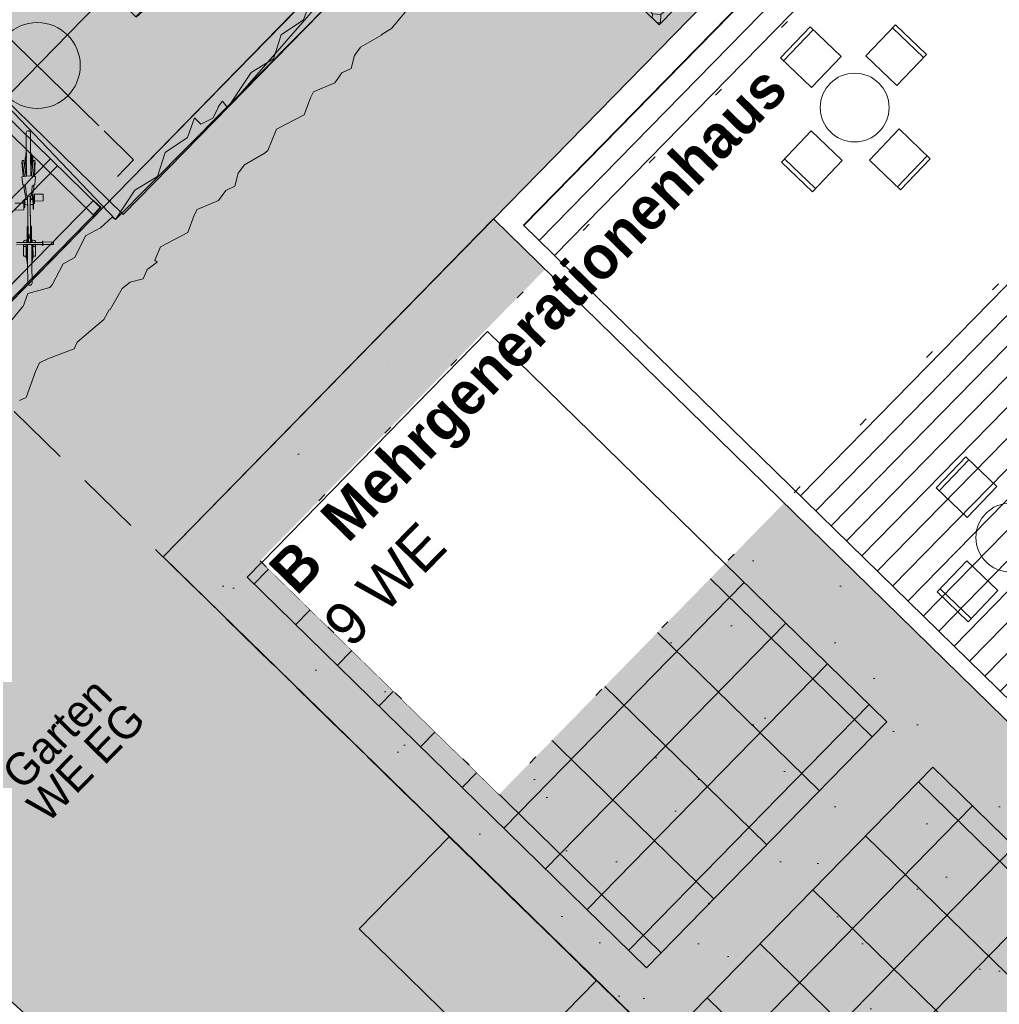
# Model space of a CAD drawing. Header units: metres. Extents: x -228 to 168, y -124 to 293.
# Tile 331 of 613: x -18 to -6, y 80 to 92. Entities that reach past the tile are written whole.
import ezdxf

# ---------------------------------------------------------------- set-up
doc = ezdxf.new("R2010")
doc.units = ezdxf.units.M
doc.header["$MEASUREMENT"] = 0
doc.linetypes.add('Strichlinie_ eng', pattern=[1.15, 0.75, -0.4])
doc.linetypes.add('Wipeout_Contour', pattern=[1, 0, -1])
for name, color, linetype in [('Bemaßung 1_100.7 _ BESCHRIFTUNG', 7, 'Continuous'), ('Gebäude.3 _ UMGEBUNG', 7, 'Continuous'), ('Lageplan.2 _ 2D', 7, 'Continuous'), ('Neubau_Möbel.4 _ STAFFAGE', 7, 'Continuous'), ('Staffage.4 _ STAFFAGE', 7, 'Continuous')]:
    doc.layers.add(name, color=color, linetype=linetype)
doc.styles.add('ERSTELLTER_STIL_1', font='txt')
doc.styles.add('ERSTELLTER_STIL_2', font='txt')

msp = doc.modelspace()

# ---------------------------------------------------------------- hatches: boundary and pattern name
at = {"layer": 'Gebäude.3 _ UMGEBUNG', "linetype": 'Continuous', "lineweight": 18, "true_color": 0xf6f6e5}
msp.add_hatch(color=7, dxfattribs=at).paths.add_polyline_path([(-8.819, 101.655), (-18.701, 91.542), (-16.646, 89.388), (-13.709, 92.359), (-4.575, 101.701), (-14.022, 110.939), (-16.12, 108.794), (-14.965, 107.665)])
at = {"layer": 'Gebäude.3 _ UMGEBUNG', "linetype": 'Continuous', "lineweight": 18, "true_color": 0xe3e9bf}
msp.add_hatch(color=254, dxfattribs=at).paths.add_polyline_path([(-29.648, 92.648), (-23.119, 85.041), (-22.085, 84.104), (-13.814, 92.579), (-9.71, 96.774), (-6.831, 99.711), (-14.965, 107.665)])
at = {"layer": 'Gebäude.3 _ UMGEBUNG', "linetype": 'Continuous', "lineweight": 18, "true_color": 0xfffff6}
msp.add_hatch(color=7, dxfattribs=at).paths.add_polyline_path([(-16.558, 89.446), (-6.669, 99.559), (-7.744, 100.61), (-16.41, 91.746), (-17.479, 92.791), (-18.701, 91.542)])
at = {"layer": 'Gebäude.3 _ UMGEBUNG', "linetype": 'Continuous', "lineweight": 18, "true_color": 0xe9eed8}
msp.add_hatch(color=254, dxfattribs=at).paths.add_polyline_path([(-22.093, 84.113), (2.561, 61.817), (2.12, 61.33), (9.116, 55.004), (15.257, 61.798), (27.274, 74.928), (26.055, 76.116), (25.506, 75.554), (26.139, 74.934), (14.254, 62.779), (3.489, 73.306), (0.002, 69.741), (-16.094, 85.461), (-7.705, 94.041), (8.382, 78.311), (9.396, 79.348), (-6.253, 94.65), (-9.079, 97.413)])
at = {"layer": 'Gebäude.3 _ UMGEBUNG', "linetype": 'Continuous', "lineweight": 18, "true_color": 0xbecd89}
h = msp.add_hatch(dxfattribs=at)
h.set_pattern_fill('Verband__Mosaik', color=63, style=0, pattern_type=2)
h.set_pattern_definition([(356.238, (0, 0), (0.026245, 0.399138), [0.1, -0.3]), (356.238, (0.00656, 0.0998), (0.026245, 0.399138), [0.1, -0.3]), (86.238, (0, 0), (-0.399138, 0.026245), [0.1, -0.3]), (86.238, (0.0998, -0.00656), (-0.399138, 0.026245), [0.1, -0.3]), (356.238, (0.2127, 0.18645), (0.026245, 0.399138), [0.1, -0.3]), (356.238, (0.21925, 0.28623), (0.026245, 0.399138), [0.1, -0.3]), (86.238, (0.2127, 0.18645), (-0.399138, 0.026245), [0.1, -0.3]), (86.238, (0.31248, 0.1799), (-0.399138, 0.026245), [0.1, -0.3]), (41.23798, (0.10635, 0.09322), (-0.18644654, 0.2126915), [0.14142136, -0.14142136]), (311.23798, (0.09978, -0.00656), (0.2126915, 0.18644654), [0.14142136, -0.14142136])])
h.paths.add_polyline_path([(-8.916, 97.271), (-12.412, 93.695), (-10.322, 91.652), (-6.826, 95.227)])
at = {"layer": 'Gebäude.3 _ UMGEBUNG', "linetype": 'Continuous', "lineweight": 18, "true_color": 0x3f3f2c}
msp.add_hatch(color=49, dxfattribs=at).paths.add_polyline_path([(-21.871, 83.993), (-21.641, 83.897), (-21.419, 83.607), (-21.127, 83.782), (-21.063, 83.892), (-21.051, 83.898), (-20.915, 84.143), (-20.871, 84.175), (-20.85, 84.154), (-20.814, 84.181), (-20.798, 84.22), (-20.668, 84.256), (-20.62, 84.363), (-20.505, 84.45), (-20.572, 84.502), (-20.391, 84.595), (-20.318, 84.795), (-20.284, 84.862), (-20.036, 84.968), (-19.951, 85.085), (-19.845, 85.134), (-19.805, 85.285), (-19.735, 85.382), (-19.491, 85.522), (-19.486, 85.532), (-19.462, 85.55), (-19.359, 85.799), (-19.039, 85.964), (-18.966, 86.164), (-18.932, 86.231), (-18.684, 86.337), (-18.599, 86.454), (-18.493, 86.503), (-18.453, 86.654), (-18.383, 86.751), (-18.139, 86.89), (-18.134, 86.902), (-18.024, 86.967), (-17.764, 87.28), (-17.686, 87.315), (-17.577, 87.617), (-17.531, 87.721), (-17.428, 87.769), (-17.127, 87.881), (-17.092, 87.959), (-16.784, 88.224), (-16.719, 88.334), (-16.708, 88.34), (-16.571, 88.585), (-16.475, 88.657), (-16.325, 88.698), (-16.277, 88.805), (-16.161, 88.892), (-16.189, 88.913), (-16.124, 89.071), (-15.804, 89.236), (-15.731, 89.436), (-15.697, 89.503), (-15.449, 89.609), (-15.364, 89.726), (-15.258, 89.775), (-15.218, 89.926), (-15.147, 90.023), (-14.904, 90.162), (-14.899, 90.172), (-14.875, 90.191), (-14.772, 90.44), (-14.452, 90.605), (-14.379, 90.804), (-14.345, 90.872), (-14.097, 90.978), (-14.012, 91.094), (-13.906, 91.144), (-13.866, 91.294), (-13.795, 91.391), (-13.552, 91.531), (-13.546, 91.543), (-13.437, 91.608), (-13.177, 91.92), (-13.099, 91.955), (-12.99, 92.258), (-12.943, 92.361), (-12.841, 92.409), (-12.539, 92.522), (-12.505, 92.6), (-12.196, 92.864), (-12.132, 92.975), (-12.121, 92.98), (-11.984, 93.225), (-11.888, 93.297), (-11.738, 93.339), (-11.69, 93.446), (-11.574, 93.532), (-11.756, 93.674), (-11.887, 93.915), (-12.098, 94.054), (-12.233, 93.933), (-12.409, 93.836), (-12.534, 93.585), (-12.668, 93.512), (-12.796, 93.265), (-12.824, 93.235), (-13.081, 93.167), (-13.133, 93.014), (-13.142, 93.01), (-13.345, 92.758), (-13.594, 92.552), (-13.598, 92.543), (-13.751, 92.489), (-13.815, 92.231), (-13.846, 92.203), (-14.091, 92.071), (-14.162, 91.937), (-14.302, 91.865), (-14.376, 91.938), (-14.459, 91.711), (-14.718, 91.536), (-14.808, 91.257), (-15.07, 91.097), (-15.331, 90.702), (-15.347, 90.693), (-15.401, 90.763), (-15.453, 90.699), (-15.448, 90.693), (-15.514, 90.568), (-15.654, 90.496), (-15.728, 90.57), (-15.811, 90.342), (-16.07, 90.168), (-16.16, 89.888), (-16.422, 89.728), (-16.646, 89.388), (-16.685, 89.413), (-16.82, 89.292), (-16.996, 89.196), (-17.121, 88.944), (-17.255, 88.872), (-17.383, 88.625), (-17.411, 88.594), (-17.668, 88.526), (-17.72, 88.373), (-17.729, 88.369), (-17.933, 88.118), (-18.181, 87.911), (-18.185, 87.902), (-18.338, 87.848), (-18.402, 87.59), (-18.433, 87.562), (-18.678, 87.431), (-18.749, 87.296), (-18.889, 87.224), (-18.964, 87.298), (-19.046, 87.07), (-19.306, 86.896), (-19.395, 86.616), (-19.657, 86.457), (-19.918, 86.061), (-19.934, 86.052), (-19.988, 86.123), (-20.04, 86.058), (-20.035, 86.053), (-20.101, 85.927), (-20.241, 85.855), (-20.316, 85.929), (-20.398, 85.701), (-20.658, 85.527), (-20.747, 85.248), (-21.009, 85.088), (-21.167, 84.848), (-21.34, 84.754), (-21.392, 84.689), (-21.378, 84.676), (-21.464, 84.503), (-21.598, 84.43), (-21.726, 84.183), (-21.754, 84.152), (-21.93, 84.145)])
at = {"layer": 'Gebäude.3 _ UMGEBUNG', "linetype": 'Continuous', "lineweight": 18, "true_color": 0x191911}
msp.add_hatch(color=250, dxfattribs=at).paths.add_polyline_path([(-10.21, 91.479), (-12.566, 93.85), (-22.072, 84.092), (-13.805, 76.599), (-10.5, 79.991), (-16.094, 85.461)])
at = {"layer": 'Gebäude.3 _ UMGEBUNG', "linetype": 'Continuous', "lineweight": 18, "true_color": 0xcdbe89}
h = msp.add_hatch(dxfattribs=at)
h.set_pattern_fill('Dachschraffur_1', color=43, style=0, pattern_type=2)
h.set_pattern_definition([(225.6433, (-1.88887, 83.4591), (-0.1787503, 0.174781), [])])
h.paths.add_polyline_path([(3.798, 73.971), (7.999, 78.266), (-7.7, 93.617), (-11.9, 89.321)])
at = {"layer": 'Gebäude.3 _ UMGEBUNG', "linetype": 'Continuous', "lineweight": 18, "true_color": 0xe6e600}
h = msp.add_hatch(dxfattribs=at)
h.set_pattern_fill('Teppich', color=2, style=0, pattern_type=2)
h.set_pattern_definition([(45, (2e-16, 3), (-0.954594, 0.954594), [0, -0.9, 0, -1.35]), (110, (3, 3), (1.268585, 0.461727), [0, -0.66, 0, -1.14])])
h.paths.add_polyline_path([(-16.094, 85.461), (-0.007, 69.731), (3.838, 73.663), (-12.249, 89.393)])
at = {"layer": 'Gebäude.3 _ UMGEBUNG', "linetype": 'Continuous', "lineweight": 18, "true_color": 0x545454}
msp.add_hatch(color=251, dxfattribs=at).paths.add_polyline_path([(-16.094, 85.461), (-0.007, 69.731), (3.838, 73.663), (-12.249, 89.393)])
at = {"layer": 'Gebäude.3 _ UMGEBUNG', "linetype": 'Continuous', "lineweight": 18, "true_color": 0xedf0f7}
for points in [[(-15.117, 85.224), (-10.469, 80.68), (-7.673, 83.54), (-12.32, 88.084)], [(-9.933, 80.155), (-5.285, 75.611), (-2.489, 78.471), (-7.136, 83.015)]]:
    msp.add_hatch(color=7, dxfattribs=at).paths.add_polyline_path(points)
at = {"layer": 'Gebäude.3 _ UMGEBUNG', "linetype": 'Continuous', "lineweight": 18}
h = msp.add_hatch(dxfattribs=at)
h.set_pattern_fill('Verband__Quadrat__10x10', color=255, style=0, pattern_type=2)
h.set_pattern_definition([(45.643, (-11.21577, 84.2071), (-0.48441, 0.47365), []), (135.643, (-11.2158, 84.2071), (0.61389, 0.62783), [])])
h.paths.add_polyline_path([(-15.117, 85.224), (-10.469, 80.68), (-7.673, 83.54), (-12.32, 88.084)])
h = msp.add_hatch(dxfattribs=at)
h.set_pattern_fill('Verband__Quadrat__10x10', color=255, style=0, pattern_type=2)
h.set_pattern_definition([(45.643, (-7.1045, 80.18715), (-0.48441, 0.47365), []), (135.643, (-7.1045, 80.18715), (0.61389, 0.62783), [])])
h.paths.add_polyline_path([(-9.933, 80.155), (-5.285, 75.611), (-2.489, 78.471), (-7.136, 83.015)])
at = {"layer": 'Gebäude.3 _ UMGEBUNG', "linetype": 'Continuous', "lineweight": 18, "true_color": 0xf9f9f9}
msp.add_hatch(color=7, dxfattribs=at).paths.add_polyline_path([(-12.1, 79.458), (-11.052, 80.531), (-12.765, 82.205), (-13.813, 81.133)])
at = {"layer": 'Lageplan.2 _ 2D', "linetype": 'Continuous', "lineweight": 18, "true_color": 0x3f3f3f}
msp.add_hatch(color=250, dxfattribs=at).paths.add_polyline_path([(-21.055, 85.192), (-16.815, 89.526), (-18.906, 91.572), (-23.146, 87.238)])
at = {"layer": 'Lageplan.2 _ 2D', "linetype": 'Continuous', "lineweight": 18, "true_color": 0xeee9d8}
for points in [[(-18.916, 91.571), (-18.999, 91.485), (-16.908, 89.44), (-16.824, 89.526)], [(-21.555, 85.679), (-17.32, 90.011), (-17.405, 90.095), (-21.641, 85.763)], [(-21.054, 85.191), (-16.815, 89.526), (-16.901, 89.61), (-21.14, 85.275)]]:
    msp.add_hatch(color=254, dxfattribs=at).paths.add_polyline_path(points)

# ---------------------------------------------------------------- linework, layer by layer
at = {"layer": 'Bemaßung 1_100.7 _ BESCHRIFTUNG', "color": 47, "linetype": 'Continuous', "lineweight": 18, "true_color": 0x7e6d59}
for p, q in [((-16.842, 90.479), (-18.272, 91.878)), ((-18.256, 90.464), (-16.858, 91.894))]:
    msp.add_line(p, q, dxfattribs=at)
msp.add_circle((-17.557, 91.179), 0.5, dxfattribs=at)
at = {"layer": 'Gebäude.3 _ UMGEBUNG', "color": 253, "linetype": 'Continuous', "lineweight": 18, "true_color": 0x9f9f9f, "flags": 128}
msp.add_lwpolyline([(-12.1, 79.458), (-11.052, 80.531), (-12.765, 82.205), (-13.813, 81.133)], close=True, dxfattribs=at)
at = {"layer": 'Lageplan.2 _ 2D', "color": 8, "linetype": 'Continuous', "lineweight": 18, "flags": 128}
for points in [[(-18.916, 91.571), (-18.999, 91.485), (-16.908, 89.44), (-16.824, 89.526)], [(-21.555, 85.679), (-17.32, 90.011), (-17.405, 90.095), (-21.641, 85.763)], [(-21.054, 85.191), (-16.815, 89.526), (-16.901, 89.61), (-21.14, 85.275)]]:
    msp.add_lwpolyline(points, close=True, dxfattribs=at)
at = {"layer": 'Staffage.4 _ STAFFAGE', "color": 9, "linetype": 'Continuous', "lineweight": 18}
for p, q in [((-17.693, 90.102), (-17.685, 90.18)), ((-17.685, 90.18), (-17.681, 89.891)), ((-17.635, 90.181), (-17.631, 89.892)), ((-17.624, 90.092), (-17.635, 90.181)), ((-17.707, 89.888), (-17.733, 90.063)), ((-17.687, 89.891), (-17.713, 90.067)), ((-17.699, 90.104), (-17.698, 90.034)), ((-17.699, 90.104), (-17.696, 90.089)), ((-17.696, 90.089), (-17.695, 90.049)), ((-17.696, 90.089), (-17.693, 90.089)), ((-17.694, 90.095), (-17.684, 90.168)), ((-17.694, 90.093), (-17.684, 90.145)), ((-17.694, 90.089), (-17.684, 90.112)), ((-17.694, 90.091), (-17.694, 90.095)), ((-17.693, 90.091), (-17.694, 90.091)), ((-17.694, 90.09), (-17.694, 90.091)), ((-17.694, 90.09), (-17.694, 90.09)), ((-17.694, 90.09), (-17.693, 90.09)), ((-17.693, 90.09), (-17.694, 90.09)), ((-17.694, 90.085), (-17.694, 90.089)), ((-17.691, 90.087), (-17.694, 90.085)), ((-17.693, 90.078), (-17.693, 90.082)), ((-17.693, 90.082), (-17.69, 90.08)), ((-17.693, 90.078), (-17.683, 90.07)), ((-17.693, 90.07), (-17.693, 90.073)), ((-17.693, 90.073), (-17.69, 90.072)), ((-17.693, 90.07), (-17.683, 90.032)), ((-17.693, 90.064), (-17.692, 90.063)), ((-17.693, 90.061), (-17.693, 90.064)), ((-17.691, 90.087), (-17.684, 90.103)), ((-17.69, 90.089), (-17.684, 90.089)), ((-17.69, 90.08), (-17.683, 90.074)), ((-17.69, 90.072), (-17.683, 90.045)), ((-17.689, 90.099), (-17.684, 90.128)), ((-17.689, 90.1), (-17.688, 90.106)), ((-17.688, 90.089), (-17.686, 90.098)), ((-17.688, 90.089), (-17.688, 90.093)), ((-17.686, 90.107), (-17.684, 90.12)), ((-17.685, 90.089), (-17.684, 90.094)), ((-17.684, 90.143), (-17.684, 90.145)), ((-17.624, 90.087), (-17.634, 90.17)), ((-17.623, 90.08), (-17.634, 90.148)), ((-17.629, 90.097), (-17.634, 90.126)), ((-17.632, 90.116), (-17.634, 90.123)), ((-17.623, 90.072), (-17.634, 90.116)), ((-17.626, 90.07), (-17.634, 90.101)), ((-17.632, 90.095), (-17.634, 90.097)), ((-17.634, 90.09), (-17.631, 90.09)), ((-17.623, 90.063), (-17.633, 90.079)), ((-17.626, 90.061), (-17.633, 90.072)), ((-17.624, 90.095), (-17.631, 90.151)), ((-17.623, 90.069), (-17.626, 90.07)), ((-17.623, 90.078), (-17.625, 90.078)), ((-17.625, 89.891), (-17.604, 90.068)), ((-17.624, 90.096), (-17.624, 90.098)), ((-17.624, 90.096), (-17.624, 90.094)), ((-17.624, 90.096), (-17.624, 90.096)), ((-17.624, 90.095), (-17.624, 90.095)), ((-17.624, 90.093), (-17.624, 90.094)), ((-17.624, 90.094), (-17.624, 90.094)), ((-17.624, 90.094), (-17.624, 90.094)), ((-17.624, 90.093), (-17.624, 90.09)), ((-17.624, 90.093), (-17.624, 90.093)), ((-17.624, 90.092), (-17.624, 90.092)), ((-17.624, 90.09), (-17.622, 90.09)), ((-17.624, 90.09), (-17.624, 90.09)), ((-17.624, 90.087), (-17.624, 90.086)), ((-17.624, 90.086), (-17.624, 90.086)), ((-17.623, 90.08), (-17.623, 90.078)), ((-17.623, 90.072), (-17.623, 90.069)), ((-17.623, 90.063), (-17.623, 90.06)), ((-17.622, 90.09), (-17.619, 90.105)), ((-17.622, 90.09), (-17.621, 90.05)), ((-17.618, 90.01), (-17.619, 90.13)), ((-17.619, 90.13), (-17.616, 90.13)), ((-17.615, 90.01), (-17.616, 90.13)), ((-17.612, 90.03), (-17.613, 90.11)), ((-17.606, 89.889), (-17.584, 90.064)), ((-17.698, 90.034), (-17.695, 90.049)), ((-17.695, 90.049), (-17.693, 90.049)), ((-17.693, 90.061), (-17.683, 89.999)), ((-17.693, 90.054), (-17.693, 90.056)), ((-17.693, 90.056), (-17.692, 90.055)), ((-17.693, 90.054), (-17.682, 89.973)), ((-17.693, 90.049), (-17.693, 90.049)), ((-17.693, 90.049), (-17.693, 90.049)), ((-17.693, 90.049), (-17.692, 90.049)), ((-17.693, 90.049), (-17.682, 89.96)), ((-17.693, 90.043), (-17.693, 90.048)), ((-17.693, 90.048), (-17.693, 90.048)), ((-17.693, 90.045), (-17.693, 90.045)), ((-17.693, 90.045), (-17.693, 90.045)), ((-17.693, 90.045), (-17.682, 89.959)), ((-17.693, 90.043), (-17.693, 90.043)), ((-17.693, 90.043), (-17.692, 90.036)), ((-17.688, 90.052), (-17.683, 90.019)), ((-17.688, 90.049), (-17.688, 90.049)), ((-17.687, 90.045), (-17.685, 90.041)), ((-17.685, 90.032), (-17.683, 90.027)), ((-17.684, 90.049), (-17.683, 90.049)), ((-17.626, 90.054), (-17.633, 90.043)), ((-17.623, 90.052), (-17.633, 90.037)), ((-17.633, 90.05), (-17.629, 90.05)), ((-17.626, 90.047), (-17.633, 90.017)), ((-17.623, 90.047), (-17.633, 90.002)), ((-17.629, 90.043), (-17.633, 90.024)), ((-17.631, 90.011), (-17.633, 89.998)), ((-17.631, 90.05), (-17.632, 90.045)), ((-17.623, 90.044), (-17.632, 89.976)), ((-17.623, 90.042), (-17.632, 89.961)), ((-17.629, 89.989), (-17.632, 89.959)), ((-17.629, 90.043), (-17.631, 90.024)), ((-17.631, 90.01), (-17.631, 90.008)), ((-17.627, 90.046), (-17.627, 90.042)), ((-17.623, 90.06), (-17.626, 90.061)), ((-17.626, 90.054), (-17.623, 90.056)), ((-17.625, 90.05), (-17.621, 90.05)), ((-17.625, 90.049), (-17.623, 90.05)), ((-17.624, 90.05), (-17.624, 90.05)), ((-17.623, 90.056), (-17.623, 90.052)), ((-17.623, 90.05), (-17.623, 90.047)), ((-17.623, 90.046), (-17.623, 90.044)), ((-17.623, 90.046), (-17.623, 90.046)), ((-17.621, 90.05), (-17.618, 90.035)), ((-17.618, 90.01), (-17.615, 90.01)), ((-17.612, 90.03), (-17.609, 90.03)), ((-17.736, 89.884), (-17.656, 89.895)), ((-17.656, 89.895), (-17.576, 89.886)), ((-17.695, 89.774), (-17.725, 89.794)), ((-17.684, 89.665), (-17.695, 89.774)), ((-17.615, 89.775), (-17.624, 89.665)), ((-17.585, 89.796), (-17.615, 89.775)), ((-17.712, 89.498), (-17.713, 89.605)), ((-17.703, 89.622), (-17.702, 89.528)), ((-17.7, 89.622), (-17.703, 89.622)), ((-17.7, 89.622), (-17.7, 89.556)), ((-17.654, 89.655), (-17.684, 89.665)), ((-17.68, 89.619), (-17.682, 89.619)), ((-17.682, 89.619), (-17.682, 89.619)), ((-17.679, 89.619), (-17.68, 89.619)), ((-17.68, 89.619), (-17.68, 89.619)), ((-17.678, 89.618), (-17.679, 89.619)), ((-17.676, 89.618), (-17.678, 89.618)), ((-17.674, 89.618), (-17.676, 89.618)), ((-17.673, 89.618), (-17.674, 89.618)), ((-17.671, 89.618), (-17.673, 89.618)), ((-17.67, 89.6), (-17.671, 89.66)), ((-17.67, 89.618), (-17.671, 89.618)), ((-17.664, 89.188), (-17.669, 89.66)), ((-17.624, 89.665), (-17.654, 89.655)), ((-17.634, 89.189), (-17.639, 89.66)), ((-17.636, 89.6), (-17.637, 89.661)), ((-17.634, 89.618), (-17.636, 89.618)), ((-17.636, 89.618), (-17.636, 89.618)), ((-17.632, 89.618), (-17.634, 89.618)), ((-17.63, 89.619), (-17.632, 89.618)), ((-17.629, 89.619), (-17.63, 89.619)), ((-17.628, 89.619), (-17.629, 89.619)), ((-17.627, 89.619), (-17.628, 89.619)), ((-17.626, 89.62), (-17.627, 89.62)), ((-17.625, 89.62), (-17.626, 89.62)), ((-17.607, 89.673), (-17.605, 89.507)), ((-17.604, 89.673), (-17.607, 89.673)), ((-17.604, 89.673), (-17.602, 89.507)), ((-17.598, 89.574), (-17.599, 89.651)), ((-17.589, 89.682), (-17.588, 89.574)), ((-17.713, 89.547), (-17.703, 89.547)), ((-17.7, 89.556), (-17.703, 89.556)), ((-17.67, 89.597), (-17.67, 89.6)), ((-17.669, 89.595), (-17.67, 89.597)), ((-17.669, 89.594), (-17.669, 89.595)), ((-17.668, 89.592), (-17.669, 89.594)), ((-17.637, 89.594), (-17.638, 89.592)), ((-17.636, 89.597), (-17.637, 89.595)), ((-17.637, 89.595), (-17.637, 89.594)), ((-17.636, 89.6), (-17.636, 89.597)), ((-17.602, 89.507), (-17.605, 89.507)), ((-17.598, 89.593), (-17.588, 89.593)), ((-17.678, 89.147), (-17.678, 89.119)), ((-17.669, 89.147), (-17.678, 89.147)), ((-17.67, 89.176), (-17.669, 89.18)), ((-17.67, 89.173), (-17.67, 89.176)), ((-17.67, 89.172), (-17.67, 89.173)), ((-17.67, 89.169), (-17.67, 89.173)), ((-17.67, 89.168), (-17.67, 89.172)), ((-17.669, 89.165), (-17.67, 89.169)), ((-17.669, 89.165), (-17.67, 89.168)), ((-17.67, 89.145), (-17.669, 89.148)), ((-17.669, 89.18), (-17.668, 89.183)), ((-17.667, 89.161), (-17.669, 89.165)), ((-17.667, 89.162), (-17.669, 89.165)), ((-17.669, 89.148), (-17.667, 89.151)), ((-17.668, 89.183), (-17.665, 89.186)), ((-17.665, 89.159), (-17.667, 89.162)), ((-17.665, 89.158), (-17.667, 89.161)), ((-17.667, 89.151), (-17.666, 89.153)), ((-17.666, 89.141), (-17.666, 89.16)), ((-17.665, 89.186), (-17.663, 89.189)), ((-17.662, 89.156), (-17.665, 89.159)), ((-17.662, 89.156), (-17.665, 89.158)), ((-17.663, 89.189), (-17.661, 89.19)), ((-17.66, 89.154), (-17.662, 89.156)), ((-17.66, 89.155), (-17.662, 89.156)), ((-17.661, 89.196), (-17.66, 89.198)), ((-17.66, 89.194), (-17.661, 89.196)), ((-17.66, 89.12), (-17.661, 89.196)), ((-17.661, 89.19), (-17.66, 89.188)), ((-17.66, 89.2), (-17.659, 89.201)), ((-17.66, 89.198), (-17.66, 89.2)), ((-17.66, 89.192), (-17.66, 89.194)), ((-17.659, 89.19), (-17.66, 89.192)), ((-17.66, 89.188), (-17.66, 89.187)), ((-17.66, 89.187), (-17.659, 89.186)), ((-17.66, 89.167), (-17.659, 89.168)), ((-17.66, 89.166), (-17.66, 89.167)), ((-17.66, 89.165), (-17.66, 89.166)), ((-17.659, 89.201), (-17.658, 89.203)), ((-17.658, 89.188), (-17.659, 89.19)), ((-17.659, 89.186), (-17.658, 89.185)), ((-17.659, 89.168), (-17.658, 89.169)), ((-17.658, 89.203), (-17.656, 89.204)), ((-17.656, 89.187), (-17.658, 89.188)), ((-17.658, 89.185), (-17.656, 89.184)), ((-17.658, 89.169), (-17.656, 89.17)), ((-17.656, 89.204), (-17.655, 89.206)), ((-17.654, 89.186), (-17.656, 89.187)), ((-17.656, 89.184), (-17.654, 89.183)), ((-17.656, 89.17), (-17.654, 89.171)), ((-17.655, 89.206), (-17.653, 89.207)), ((-17.653, 89.185), (-17.654, 89.186)), ((-17.654, 89.183), (-17.653, 89.183)), ((-17.654, 89.171), (-17.652, 89.172)), ((-17.653, 89.207), (-17.651, 89.207)), ((-17.651, 89.184), (-17.653, 89.185)), ((-17.653, 89.183), (-17.651, 89.183)), ((-17.652, 89.172), (-17.65, 89.172)), ((-17.651, 89.207), (-17.649, 89.207)), ((-17.648, 89.184), (-17.651, 89.184)), ((-17.651, 89.183), (-17.648, 89.183)), ((-17.65, 89.172), (-17.648, 89.172)), ((-17.649, 89.207), (-17.647, 89.207)), ((-17.646, 89.184), (-17.648, 89.184)), ((-17.648, 89.183), (-17.646, 89.183)), ((-17.648, 89.172), (-17.646, 89.172)), ((-17.647, 89.207), (-17.645, 89.207)), ((-17.644, 89.185), (-17.646, 89.184)), ((-17.646, 89.183), (-17.644, 89.183)), ((-17.646, 89.172), (-17.644, 89.172)), ((-17.645, 89.207), (-17.643, 89.206)), ((-17.642, 89.186), (-17.644, 89.185)), ((-17.644, 89.183), (-17.642, 89.184)), ((-17.644, 89.172), (-17.642, 89.171)), ((-17.643, 89.206), (-17.641, 89.205)), ((-17.641, 89.187), (-17.642, 89.186)), ((-17.642, 89.184), (-17.641, 89.184)), ((-17.642, 89.171), (-17.641, 89.171)), ((-17.641, 89.205), (-17.639, 89.203)), ((-17.639, 89.188), (-17.641, 89.187)), ((-17.641, 89.184), (-17.639, 89.185)), ((-17.641, 89.171), (-17.639, 89.17)), ((-17.639, 89.203), (-17.638, 89.202)), ((-17.638, 89.19), (-17.639, 89.188)), ((-17.639, 89.185), (-17.638, 89.186)), ((-17.639, 89.17), (-17.638, 89.169)), ((-17.638, 89.202), (-17.637, 89.2)), ((-17.637, 89.192), (-17.638, 89.19)), ((-17.638, 89.186), (-17.637, 89.187)), ((-17.638, 89.169), (-17.637, 89.168)), ((-17.637, 89.2), (-17.637, 89.198)), ((-17.637, 89.198), (-17.637, 89.196)), ((-17.637, 89.196), (-17.637, 89.194)), ((-17.636, 89.12), (-17.637, 89.196)), ((-17.637, 89.194), (-17.637, 89.192)), ((-17.637, 89.191), (-17.634, 89.189)), ((-17.637, 89.189), (-17.637, 89.19)), ((-17.637, 89.187), (-17.637, 89.189)), ((-17.637, 89.168), (-17.636, 89.166)), ((-17.636, 89.166), (-17.636, 89.165)), ((-17.634, 89.157), (-17.636, 89.155)), ((-17.634, 89.156), (-17.636, 89.155)), ((-17.634, 89.189), (-17.632, 89.187)), ((-17.631, 89.159), (-17.634, 89.156)), ((-17.631, 89.159), (-17.634, 89.157)), ((-17.632, 89.187), (-17.629, 89.184)), ((-17.629, 89.162), (-17.631, 89.159)), ((-17.629, 89.162), (-17.631, 89.159)), ((-17.63, 89.141), (-17.63, 89.16)), ((-17.63, 89.153), (-17.629, 89.152)), ((-17.629, 89.184), (-17.628, 89.18)), ((-17.628, 89.166), (-17.629, 89.162)), ((-17.628, 89.165), (-17.629, 89.162)), ((-17.629, 89.152), (-17.627, 89.149)), ((-17.628, 89.18), (-17.627, 89.177)), ((-17.627, 89.169), (-17.628, 89.165)), ((-17.627, 89.169), (-17.628, 89.166)), ((-17.627, 89.177), (-17.626, 89.173)), ((-17.626, 89.173), (-17.627, 89.169)), ((-17.626, 89.172), (-17.627, 89.169)), ((-17.627, 89.149), (-17.626, 89.145)), ((-17.618, 89.148), (-17.627, 89.148)), ((-17.626, 89.172), (-17.626, 89.173)), ((-17.618, 89.148), (-17.618, 89.12)), ((-17.657, 89.12), (-17.718, 89.119)), ((-17.577, 89.097), (-17.717, 89.095)), ((-17.717, 89.086), (-17.717, 89.084)), ((-17.717, 89.084), (-17.716, 89.082)), ((-17.716, 89.082), (-17.715, 89.079)), ((-17.715, 89.079), (-17.714, 89.077)), ((-17.714, 89.077), (-17.712, 89.075)), ((-17.712, 89.075), (-17.71, 89.074)), ((-17.71, 89.074), (-17.707, 89.073)), ((-17.707, 89.073), (-17.705, 89.072)), ((-17.705, 89.072), (-17.702, 89.072)), ((-17.702, 89.072), (-17.7, 89.072)), ((-17.7, 89.072), (-17.697, 89.073)), ((-17.697, 89.073), (-17.695, 89.074)), ((-17.695, 89.074), (-17.693, 89.076)), ((-17.693, 89.076), (-17.691, 89.077)), ((-17.691, 89.077), (-17.689, 89.08)), ((-17.689, 89.08), (-17.688, 89.082)), ((-17.688, 89.084), (-17.687, 89.087)), ((-17.688, 89.082), (-17.688, 89.084)), ((-17.687, 89.095), (-17.686, 88.937)), ((-17.681, 88.998), (-17.672, 89.079)), ((-17.681, 88.998), (-17.672, 89.061)), ((-17.681, 88.994), (-17.672, 89.032)), ((-17.678, 89.026), (-17.672, 89.084)), ((-17.675, 89.019), (-17.672, 89.04)), ((-17.672, 89.096), (-17.67, 88.861)), ((-17.672, 89.03), (-17.672, 89.034)), ((-17.67, 89.141), (-17.67, 89.145)), ((-17.67, 89.137), (-17.67, 89.141)), ((-17.67, 89.14), (-17.67, 89.141)), ((-17.67, 89.136), (-17.67, 89.14)), ((-17.669, 89.134), (-17.67, 89.137)), ((-17.669, 89.133), (-17.67, 89.136)), ((-17.667, 89.13), (-17.669, 89.134)), ((-17.667, 89.129), (-17.669, 89.133)), ((-17.665, 89.127), (-17.667, 89.13)), ((-17.665, 89.126), (-17.667, 89.129)), ((-17.666, 89.138), (-17.666, 89.141)), ((-17.665, 89.135), (-17.666, 89.138)), ((-17.663, 89.132), (-17.665, 89.135)), ((-17.662, 89.125), (-17.665, 89.127)), ((-17.662, 89.124), (-17.665, 89.126)), ((-17.662, 89.13), (-17.663, 89.132)), ((-17.66, 89.128), (-17.662, 89.13)), ((-17.66, 89.123), (-17.662, 89.125)), ((-17.66, 89.122), (-17.662, 89.124)), ((-17.655, 89.119), (-17.657, 89.12)), ((-17.654, 89.119), (-17.655, 89.119)), ((-17.652, 89.118), (-17.654, 89.119)), ((-17.65, 89.116), (-17.652, 89.118)), ((-17.648, 89.115), (-17.65, 89.116)), ((-17.646, 89.116), (-17.648, 89.115)), ((-17.644, 89.118), (-17.646, 89.116)), ((-17.642, 89.119), (-17.644, 89.118)), ((-17.64, 89.119), (-17.642, 89.119)), ((-17.639, 89.12), (-17.64, 89.119)), ((-17.578, 89.121), (-17.639, 89.12)), ((-17.634, 89.13), (-17.636, 89.128)), ((-17.634, 89.125), (-17.636, 89.123)), ((-17.634, 89.124), (-17.636, 89.123)), ((-17.632, 89.133), (-17.634, 89.13)), ((-17.631, 89.128), (-17.634, 89.125)), ((-17.631, 89.127), (-17.634, 89.124)), ((-17.631, 89.135), (-17.632, 89.133)), ((-17.63, 89.138), (-17.631, 89.135)), ((-17.629, 89.131), (-17.631, 89.128)), ((-17.629, 89.13), (-17.631, 89.127)), ((-17.63, 89.141), (-17.63, 89.138)), ((-17.627, 89.134), (-17.629, 89.131)), ((-17.627, 89.133), (-17.629, 89.13)), ((-17.626, 89.138), (-17.627, 89.134)), ((-17.626, 89.137), (-17.627, 89.133)), ((-17.626, 89.145), (-17.626, 89.141)), ((-17.626, 89.141), (-17.626, 89.137)), ((-17.626, 89.141), (-17.626, 89.138)), ((-17.626, 89.141), (-17.626, 89.141)), ((-17.622, 89.096), (-17.62, 88.861)), ((-17.611, 88.997), (-17.622, 89.084)), ((-17.611, 88.992), (-17.622, 89.08)), ((-17.611, 88.986), (-17.622, 89.063)), ((-17.62, 89.026), (-17.622, 89.039)), ((-17.62, 89.028), (-17.622, 89.036)), ((-17.611, 88.979), (-17.622, 89.036)), ((-17.607, 89.096), (-17.606, 88.938)), ((-17.607, 89.088), (-17.607, 89.085)), ((-17.607, 89.085), (-17.606, 89.083)), ((-17.606, 89.083), (-17.605, 89.08)), ((-17.605, 89.08), (-17.604, 89.078)), ((-17.604, 89.078), (-17.602, 89.077)), ((-17.602, 89.077), (-17.6, 89.075)), ((-17.6, 89.075), (-17.597, 89.074)), ((-17.597, 89.074), (-17.595, 89.074)), ((-17.595, 89.074), (-17.592, 89.073)), ((-17.592, 89.073), (-17.59, 89.074)), ((-17.59, 89.074), (-17.587, 89.074)), ((-17.587, 89.074), (-17.585, 89.075)), ((-17.585, 89.075), (-17.583, 89.077)), ((-17.583, 89.077), (-17.581, 89.079)), ((-17.581, 89.079), (-17.579, 89.081)), ((-17.579, 89.081), (-17.578, 89.083)), ((-17.578, 89.085), (-17.577, 89.088)), ((-17.578, 89.083), (-17.578, 89.085)), ((-17.498, 89.121), (-17.497, 89.098)), ((-17.493, 89.134), (-17.492, 89.085)), ((-17.687, 89.007), (-17.683, 88.992)), ((-17.686, 88.968), (-17.686, 88.97)), ((-17.686, 88.937), (-17.683, 88.952)), ((-17.683, 88.992), (-17.683, 88.952)), ((-17.683, 88.992), (-17.681, 88.992)), ((-17.683, 88.952), (-17.681, 88.952)), ((-17.681, 88.998), (-17.681, 88.995)), ((-17.681, 88.988), (-17.671, 88.996)), ((-17.681, 88.995), (-17.681, 88.995)), ((-17.681, 88.995), (-17.681, 88.995)), ((-17.681, 88.994), (-17.681, 88.991)), ((-17.678, 88.993), (-17.681, 88.991)), ((-17.681, 88.988), (-17.681, 88.985)), ((-17.678, 88.986), (-17.681, 88.985)), ((-17.681, 88.98), (-17.681, 88.977)), ((-17.681, 88.98), (-17.678, 88.979)), ((-17.681, 88.977), (-17.671, 88.954)), ((-17.681, 88.971), (-17.681, 88.968)), ((-17.681, 88.971), (-17.678, 88.97)), ((-17.681, 88.968), (-17.671, 88.917)), ((-17.681, 88.962), (-17.681, 88.96)), ((-17.681, 88.962), (-17.68, 88.962)), ((-17.681, 88.96), (-17.67, 88.888)), ((-17.681, 88.955), (-17.681, 88.954)), ((-17.681, 88.955), (-17.68, 88.955)), ((-17.681, 88.954), (-17.67, 88.868)), ((-17.681, 88.952), (-17.681, 88.95)), ((-17.681, 88.95), (-17.681, 88.949)), ((-17.68, 88.95), (-17.681, 88.95)), ((-17.681, 88.95), (-17.68, 88.95)), ((-17.681, 88.95), (-17.681, 88.95)), ((-17.681, 88.949), (-17.681, 88.946)), ((-17.681, 88.949), (-17.68, 88.949)), ((-17.681, 88.949), (-17.67, 88.861)), ((-17.681, 88.948), (-17.681, 88.948)), ((-17.681, 88.946), (-17.681, 88.947)), ((-17.681, 88.946), (-17.677, 88.918)), ((-17.679, 88.992), (-17.676, 88.992)), ((-17.678, 88.993), (-17.672, 89.019)), ((-17.678, 88.992), (-17.678, 88.995)), ((-17.678, 88.986), (-17.671, 88.992)), ((-17.678, 88.979), (-17.671, 88.963)), ((-17.678, 88.97), (-17.671, 88.934)), ((-17.677, 88.992), (-17.676, 89.003)), ((-17.675, 88.994), (-17.672, 89.01)), ((-17.674, 88.952), (-17.671, 88.952)), ((-17.674, 88.951), (-17.671, 88.948)), ((-17.674, 88.933), (-17.67, 88.911)), ((-17.615, 88.982), (-17.622, 89.017)), ((-17.62, 89.009), (-17.622, 89.013)), ((-17.611, 88.97), (-17.621, 89.001)), ((-17.614, 88.968), (-17.621, 88.99)), ((-17.611, 88.962), (-17.621, 88.962)), ((-17.611, 88.959), (-17.621, 88.959)), ((-17.614, 88.954), (-17.621, 88.932)), ((-17.621, 88.953), (-17.614, 88.953)), ((-17.618, 88.953), (-17.621, 88.945)), ((-17.611, 88.952), (-17.621, 88.922)), ((-17.611, 88.948), (-17.62, 88.891)), ((-17.611, 88.947), (-17.62, 88.87)), ((-17.616, 88.936), (-17.62, 88.909)), ((-17.613, 88.932), (-17.62, 88.861)), ((-17.619, 88.92), (-17.62, 88.91)), ((-17.619, 88.993), (-17.617, 88.993)), ((-17.617, 88.953), (-17.619, 88.937)), ((-17.617, 88.931), (-17.619, 88.918)), ((-17.615, 88.953), (-17.615, 88.949)), ((-17.611, 88.999), (-17.614, 89.014)), ((-17.611, 88.967), (-17.614, 88.968)), ((-17.614, 88.954), (-17.611, 88.955)), ((-17.611, 88.976), (-17.613, 88.977)), ((-17.611, 88.999), (-17.612, 88.999)), ((-17.611, 88.997), (-17.612, 88.997)), ((-17.612, 88.996), (-17.611, 88.996)), ((-17.612, 88.995), (-17.611, 88.995)), ((-17.611, 88.994), (-17.612, 88.994)), ((-17.611, 88.992), (-17.612, 88.992)), ((-17.611, 88.985), (-17.612, 88.985)), ((-17.611, 88.999), (-17.611, 88.995)), ((-17.611, 88.997), (-17.611, 88.997)), ((-17.611, 88.994), (-17.611, 88.993)), ((-17.611, 88.994), (-17.611, 88.994)), ((-17.611, 88.993), (-17.609, 88.993)), ((-17.611, 88.992), (-17.611, 88.992)), ((-17.611, 88.986), (-17.611, 88.985)), ((-17.611, 88.979), (-17.611, 88.976)), ((-17.611, 88.97), (-17.611, 88.967)), ((-17.611, 88.962), (-17.611, 88.959)), ((-17.611, 88.955), (-17.611, 88.952)), ((-17.611, 88.953), (-17.609, 88.953)), ((-17.611, 88.951), (-17.611, 88.947)), ((-17.611, 88.951), (-17.611, 88.951)), ((-17.611, 88.95), (-17.611, 88.951)), ((-17.609, 88.993), (-17.607, 89.008)), ((-17.609, 88.993), (-17.609, 88.953)), ((-17.609, 88.953), (-17.606, 88.938)), ((-17.606, 88.97), (-17.606, 88.968)), ((-17.671, 88.914), (-17.67, 88.913))]:
    msp.add_line(p, q, dxfattribs=at)
at = {"layer": 'Staffage.4 _ STAFFAGE', "color": 9, "linetype": 'Continuous', "lineweight": 18, "flags": 128}
for points in [[(-17.813, 89.577), (-17.713, 89.578), (-17.713, 89.605), (-17.703, 89.605), (-17.703, 89.622), (-17.7, 89.622), (-17.7, 89.619), (-17.682, 89.619), (-17.689, 89.645), (-17.705, 89.713), (-17.711, 89.756), (-17.713, 89.786), (-17.725, 89.794), (-17.736, 89.884), (-17.721, 89.886), (-17.735, 90.055), (-17.732, 90.055), (-17.733, 90.064), (-17.732, 90.067), (-17.731, 90.07), (-17.728, 90.072), (-17.725, 90.073), (-17.722, 90.073), (-17.719, 90.073), (-17.715, 90.071), (-17.714, 90.068), (-17.713, 90.067), (-17.687, 89.891), (-17.681, 89.891), (-17.682, 89.96), (-17.693, 90.043), (-17.693, 90.049), (-17.693, 90.049), (-17.693, 90.049), (-17.695, 90.049), (-17.698, 90.034), (-17.699, 90.104), (-17.696, 90.089), (-17.693, 90.089), (-17.693, 90.09), (-17.694, 90.09), (-17.694, 90.095), (-17.685, 90.18), (-17.687, 90.399, -0.8358), (-17.637, 90.399), (-17.635, 90.178), (-17.624, 90.096), (-17.624, 90.09), (-17.624, 90.09), (-17.624, 90.09), (-17.622, 90.09), (-17.619, 90.105), (-17.619, 90.13), (-17.616, 90.13), (-17.616, 90.11), (-17.61, 90.11), (-17.609, 90.03), (-17.608, 90.03), (-17.604, 90.068), (-17.603, 90.07), (-17.602, 90.071), (-17.601, 90.072), (-17.599, 90.073), (-17.598, 90.074), (-17.596, 90.074), (-17.594, 90.075), (-17.593, 90.074), (-17.591, 90.074), (-17.589, 90.074), (-17.589, 90.073), (-17.587, 90.072), (-17.586, 90.071), (-17.585, 90.069), (-17.584, 90.067), (-17.584, 90.066), (-17.585, 90.057), (-17.582, 90.057), (-17.591, 89.887), (-17.576, 89.886), (-17.585, 89.796), (-17.597, 89.787), (-17.599, 89.757), (-17.604, 89.715), (-17.618, 89.645), (-17.625, 89.62), (-17.606, 89.62), (-17.607, 89.673), (-17.604, 89.673), (-17.604, 89.651), (-17.589, 89.651), (-17.589, 89.682), (-17.489, 89.683), (-17.488, 89.603), (-17.588, 89.602), (-17.588, 89.574), (-17.603, 89.574), (-17.602, 89.507), (-17.605, 89.507), (-17.606, 89.56), (-17.638, 89.56), (-17.635, 89.318, -0.222487), (-17.625, 89.3), (-17.623, 89.148), (-17.613, 89.148), (-17.603, 89.147), (-17.593, 89.144), (-17.587, 89.142), (-17.583, 89.139), (-17.579, 89.134), (-17.578, 89.127), (-17.578, 89.121), (-17.498, 89.121), (-17.498, 89.134), (-17.493, 89.134), (-17.493, 89.124), (-17.368, 89.126), (-17.367, 89.096), (-17.492, 89.095), (-17.492, 89.085), (-17.497, 89.085), (-17.497, 89.098), (-17.577, 89.097), (-17.576, 88.971), (-17.577, 88.966), (-17.581, 88.962), (-17.586, 88.96), (-17.591, 88.96), (-17.597, 88.96), (-17.601, 88.962), (-17.603, 88.963), (-17.605, 88.966), (-17.606, 88.968), (-17.606, 88.938), (-17.609, 88.953), (-17.611, 88.953), (-17.611, 88.947), (-17.62, 88.861), (-17.617, 88.648, -0.995646), (-17.667, 88.647), (-17.67, 88.863), (-17.681, 88.946), (-17.681, 88.952), (-17.683, 88.952), (-17.686, 88.937), (-17.686, 88.969), (-17.687, 88.966), (-17.688, 88.964), (-17.69, 88.962), (-17.691, 88.961), (-17.693, 88.96), (-17.696, 88.959), (-17.698, 88.959), (-17.701, 88.958), (-17.704, 88.959), (-17.708, 88.96), (-17.711, 88.961), (-17.712, 88.962), (-17.715, 88.965), (-17.716, 88.967), (-17.716, 88.969), (-17.717, 89.095), (-17.797, 89.094)], [(-17.798, 89.118), (-17.718, 89.119), (-17.718, 89.125), (-17.717, 89.13), (-17.715, 89.135), (-17.711, 89.14), (-17.706, 89.142), (-17.701, 89.144), (-17.693, 89.146), (-17.683, 89.147), (-17.673, 89.147), (-17.675, 89.298), (-17.674, 89.302, -0.188008), (-17.665, 89.317), (-17.668, 89.56), (-17.7, 89.559), (-17.7, 89.556), (-17.703, 89.556), (-17.702, 89.528), (-17.712, 89.528), (-17.712, 89.498), (-17.812, 89.497)]]:
    msp.add_lwpolyline(points, format="xyb", dxfattribs=at)
for points in [[(-17.672, 89.096), (-17.687, 89.095), (-17.687, 89.007), (-17.683, 88.992), (-17.681, 88.992), (-17.681, 88.998), (-17.672, 89.084)], [(-17.607, 89.096), (-17.622, 89.096), (-17.622, 89.083), (-17.611, 88.999), (-17.611, 88.993), (-17.609, 88.993), (-17.607, 89.008)]]:
    msp.add_lwpolyline(points, close=True, dxfattribs=at)

# ---------------------------------------------------------------- texts
at = {"layer": 'Gebäude.3 _ UMGEBUNG', "color": 66, "linetype": 'Continuous', "lineweight": 18, "true_color": 0x6d7e00, "insert": (-17.464, 83.538), "char_height": 0.375, "attachment_point": 2, "rotation": 45.6433, "line_spacing_factor": 0.758318, "style": 'ERSTELLTER_STIL_1'}
msp.add_mtext('\\A1;{\\pqc;\\fFrutiger LT 47 LightCn|b0|i0|c0|p0;\\W1.000000;Garten\\P\\pqc;\\fFrutiger LT 47 LightCn|b0|i0|c0|p0;\\W1.000000;WE EG}', dxfattribs=at)

# ---------------------------------------------------------------- next in the draw order: wipeouts: each hides what was drawn before it
at = {"color": 254, "linetype": 'Wipeout_Contour', "lineweight": 0, "ltscale": 362.018244}
msp.add_wipeout([(-14.965, 85.416), (-12.184, 82.697), (-0.684, 94.458), (-3.465, 97.177)], dxfattribs=at).dxf.layer = 'Gebäude.3 _ UMGEBUNG'

# ---------------------------------------------------------------- next in the draw order: linework, layer by layer
at = {"color": 36, "linetype": 'Strichlinie_ eng', "lineweight": 18, "true_color": 0x7e4100, "flags": 128}
msp.add_lwpolyline([(19.758, 81.174), (26.139, 74.934), (10.759, 59.206), (-18.58, 87.891), (-16.436, 90.083), (-25.628, 99.07), (-34.494, 107.739), (-24.986, 117.463), (-21.482, 114.037), (-10.65, 125.116), (9.694, 105.235), (12.839, 108.451), (26.548, 122.471), (40.314, 109.01), (37.093, 105.716), (40.499, 102.386)], close=True, dxfattribs=at)
at = {"color": 254, "linetype": 'Continuous', "lineweight": 18, "true_color": 0xdfdfdf, "flags": 128}
msp.add_lwpolyline([(-15.302, 90.73), (-7.17, 100.049), (-16.406, 91.742)], dxfattribs=at)
at = {"layer": 'Gebäude.3 _ UMGEBUNG', "color": 9, "linetype": 'Continuous', "lineweight": 18, "flags": 128}
for points in [[(-8.819, 101.655), (-18.701, 91.542), (-16.646, 89.388), (-13.709, 92.359), (-4.575, 101.701), (-14.022, 110.939), (-16.12, 108.794), (-14.965, 107.665)], [(-14.965, 107.665), (-6.831, 99.711), (-9.71, 96.774), (-13.814, 92.579), (-22.085, 84.104), (-23.119, 85.041), (-25.079, 87.324), (-29.648, 92.648)], [(-22.093, 84.113), (2.561, 61.817), (2.12, 61.33), (9.116, 55.004), (15.257, 61.798), (27.274, 74.928), (26.055, 76.116), (25.506, 75.554), (26.139, 74.934), (14.254, 62.779), (3.489, 73.306), (0.002, 69.741), (-16.094, 85.461), (-7.705, 94.041), (8.382, 78.311), (9.396, 79.348), (-6.253, 94.65), (-9.079, 97.413)], [(-8.916, 97.271), (-12.412, 93.695), (-10.322, 91.652), (-6.826, 95.227)], [(3.798, 73.971), (7.999, 78.266), (-7.7, 93.617), (-11.9, 89.321)], [(-15.117, 85.224), (-10.469, 80.68), (-7.673, 83.54), (-12.32, 88.084)], [(-15.117, 85.224), (-10.469, 80.68), (-7.673, 83.54), (-12.32, 88.084)], [(-9.933, 80.155), (-5.285, 75.611), (-2.489, 78.471), (-7.136, 83.015)], [(-9.933, 80.155), (-5.285, 75.611), (-2.489, 78.471), (-7.136, 83.015)]]:
    msp.add_lwpolyline(points, close=True, dxfattribs=at)
at = {"layer": 'Gebäude.3 _ UMGEBUNG', "color": 254, "linetype": 'Continuous', "lineweight": 18, "true_color": 0xdfdfdf, "flags": 128}
msp.add_lwpolyline([(-16.558, 89.446), (-6.669, 99.559), (-7.744, 100.61), (-16.41, 91.746), (-17.479, 92.791), (-18.701, 91.542)], close=True, dxfattribs=at)
at = {"layer": 'Gebäude.3 _ UMGEBUNG', "color": 7, "linetype": 'Wipeout_Contour', "lineweight": 18, "flags": 128}
msp.add_lwpolyline([(-14.965, 85.416), (-12.184, 82.697), (-0.684, 94.458), (-3.465, 97.177)], close=True, dxfattribs=at)
at = {"layer": 'Gebäude.3 _ UMGEBUNG', "color": 8, "linetype": 'Continuous', "lineweight": 18, "flags": 128}
for points in [[(-16.094, 85.461), (-0.007, 69.731), (8.382, 78.311), (-7.705, 94.041)], [(-16.094, 85.461), (-0.007, 69.731), (3.838, 73.663), (-12.249, 89.393)], [(-16.094, 85.461), (-0.007, 69.731), (3.838, 73.663), (-12.249, 89.393)]]:
    msp.add_lwpolyline(points, close=True, dxfattribs=at)
at = {"layer": 'Gebäude.3 _ UMGEBUNG', "color": 57, "linetype": 'Continuous', "lineweight": 18, "true_color": 0x7e7e59, "flags": 128}
for points in [[(-17.933, 88.118), (-17.729, 88.369), (-17.72, 88.373), (-17.668, 88.526), (-17.411, 88.594), (-17.383, 88.625), (-17.255, 88.872), (-17.121, 88.944), (-16.996, 89.196), (-16.82, 89.292), (-16.685, 89.413), (-16.646, 89.388), (-16.422, 89.728), (-16.16, 89.888), (-16.07, 90.168), (-15.811, 90.342), (-15.728, 90.57), (-15.654, 90.496), (-15.514, 90.568), (-15.448, 90.693), (-15.453, 90.699), (-15.401, 90.763), (-15.347, 90.693), (-15.331, 90.702), (-15.07, 91.097), (-14.808, 91.257), (-14.718, 91.536), (-14.459, 91.711), (-14.376, 91.938)], [(-13.177, 91.92), (-13.437, 91.608), (-13.546, 91.543), (-13.552, 91.531), (-13.795, 91.391), (-13.866, 91.294), (-13.906, 91.144), (-14.012, 91.094), (-14.097, 90.978), (-14.345, 90.872), (-14.379, 90.804), (-14.452, 90.605), (-14.772, 90.44), (-14.875, 90.191), (-14.899, 90.172), (-14.904, 90.162), (-15.147, 90.023), (-15.218, 89.926), (-15.258, 89.775), (-15.364, 89.726), (-15.449, 89.609), (-15.697, 89.503), (-15.731, 89.436), (-15.804, 89.236), (-16.124, 89.071), (-16.189, 88.913), (-16.161, 88.892), (-16.277, 88.805), (-16.325, 88.698), (-16.475, 88.657), (-16.571, 88.585), (-16.708, 88.34), (-16.719, 88.334), (-16.784, 88.224), (-17.092, 87.959), (-17.127, 87.881), (-17.428, 87.769), (-17.531, 87.721), (-17.577, 87.617), (-17.686, 87.315), (-17.764, 87.28)]]:
    msp.add_lwpolyline(points, dxfattribs=at)
at = {"layer": 'Neubau_Möbel.4 _ STAFFAGE', "color": 9, "linetype": 'Continuous', "lineweight": 18}
for p, q in [((-8.529, 91.596), (-8.875, 91.235)), ((-7.607, 91.617), (-7.245, 91.271)), ((-8.503, 89.747), (-8.865, 90.093)), ((-7.55, 89.769), (-7.204, 90.13)), ((-6.718, 86.592), (-7.064, 86.231)), ((-6.692, 84.743), (-7.054, 85.089))]:
    msp.add_line(p, q, dxfattribs=at)
at = {"layer": 'Neubau_Möbel.4 _ STAFFAGE', "color": 9, "linetype": 'Continuous', "lineweight": 18, "flags": 128}
for points in [[(-8.204, 91.285), (-8.55, 90.924), (-8.911, 91.269), (-8.565, 91.631)], [(-7.918, 91.291), (-7.556, 90.946), (-7.211, 91.307), (-7.572, 91.653)], [(-8.193, 90.072), (-8.554, 90.418), (-8.899, 90.056), (-8.538, 89.711)], [(-7.875, 90.079), (-7.529, 90.441), (-7.168, 90.095), (-7.513, 89.734)], [(-6.393, 86.281), (-6.738, 85.92), (-7.1, 86.265), (-6.754, 86.627)], [(-6.381, 85.068), (-6.743, 85.414), (-7.088, 85.053), (-6.727, 84.707)]]:
    msp.add_lwpolyline(points, close=True, dxfattribs=at)
at = {"layer": 'Neubau_Möbel.4 _ STAFFAGE', "color": 9, "linetype": 'Continuous', "lineweight": 18}
for centre in [(-8.047, 90.69), (-6.236, 85.686)]:
    msp.add_circle(centre, 0.4, dxfattribs=at)

# ---------------------------------------------------------------- next in the draw order: texts
at = {"layer": 'Gebäude.3 _ UMGEBUNG', "color": 7, "linetype": 'Continuous', "lineweight": 18, "insert": (-14.897, 85.349), "char_height": 0.5, "attachment_point": 1, "rotation": 45.6433, "line_spacing_factor": 1.0569, "style": 'ERSTELLTER_STIL_2'}
msp.add_mtext('\\A1;{\\pql;\\fFrutiger LT 47 LightCn|b1|i0|c0|p0;\\W1.000000;B  Mehrgenerationenhaus\\P\\pql;\\fFrutiger LT 47 LightCn|b0|i0|c0|p0;\\W1.000000;9 WE}', dxfattribs=at)

doc.saveas('drawing.dxf')
